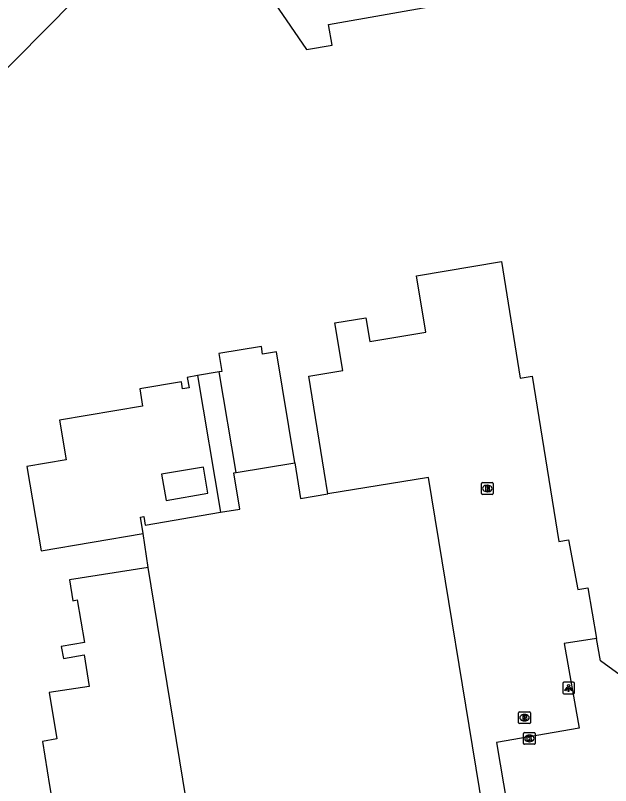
# Model space of a CAD drawing. Extents: x 162074 to 163034, y 381824 to 382557.
# Drawn here: x 162120.7 to 162171.6, y 382331.1 to 382397 of the extents above; entities that cross this region are included whole.
import ezdxf

# ---------------------------------------------------------------- set-up
doc = ezdxf.new("R2010")
doc.units = 0
for name, color, linetype in [('IMGEO_Brandkraan', 7, 'Continuous'), ('IMGEO_Kolk', 7, 'Continuous'), ('IMGEO_Lichtpunt', 7, 'Continuous'), ('IMGEO_Pand', 7, 'Continuous'), ('IMGEO_Pand_overbouw', 7, 'Continuous'), ('IMGEO_Rijbaan_lokaal_open', 7, 'Continuous')]:
    doc.layers.add(name, color=color, linetype=linetype)

msp = doc.modelspace()

# ---------------------------------------------------------------- linework, layer by layer
at = {"layer": 'IMGEO_Brandkraan'}
for p, q in [((162160.609, 382357.039), (162161.461, 382357.039)), ((162160.534, 382356.113), (162160.534, 382356.965)), ((162161.022, 382356.819), (162161.047, 382356.819)), ((162161.535, 382356.965), (162161.535, 382356.113)), ((162161.461, 382356.039), (162160.609, 382356.039)), ((162161.045, 382356.259), (162161.02, 382356.259)), ((162163.711, 382336.512), (162163.711, 382337.364)), ((162163.786, 382337.438), (162164.638, 382337.438)), ((162164.199, 382337.218), (162164.224, 382337.218)), ((162164.712, 382337.364), (162164.712, 382336.512)), ((162164.222, 382336.658), (162164.197, 382336.658)), ((162164.638, 382336.438), (162163.786, 382336.438))]:
    msp.add_line(p, q, dxfattribs=at)
for points in [[(162160.609, 382357.039), (162161.461, 382357.039)], [(162160.534, 382356.113), (162160.534, 382356.965)], [(162160.882, 382356.739), (162160.882, 382356.339), (162161.095, 382356.339)], [(162161.113, 382356.739), (162160.882, 382356.739)], [(162161.061, 382356.658), (162161.007, 382356.658), (162161.007, 382356.582)], [(162161.007, 382356.582), (162161.06, 382356.582)], [(162161.069, 382356.506), (162161.007, 382356.506), (162161.007, 382356.425)], [(162161.007, 382356.425), (162161.069, 382356.425)], [(162161.535, 382356.965), (162161.535, 382356.113)], [(162161.461, 382356.039), (162160.609, 382356.039)], [(162163.711, 382336.512), (162163.711, 382337.364)], [(162163.786, 382337.438), (162164.638, 382337.438)], [(162164.712, 382337.364), (162164.712, 382336.512)], [(162164.059, 382337.138), (162164.059, 382336.738), (162164.272, 382336.738)], [(162164.29, 382337.138), (162164.059, 382337.138)], [(162164.238, 382337.057), (162164.184, 382337.057), (162164.184, 382336.981)], [(162164.184, 382336.981), (162164.237, 382336.981)], [(162164.246, 382336.905), (162164.184, 382336.905), (162164.184, 382336.824)], [(162164.184, 382336.824), (162164.246, 382336.824)], [(162164.638, 382336.438), (162163.786, 382336.438)]]:
    msp.add_lwpolyline(points, dxfattribs=at)
for centre, radius, start, end in [((162160.611, 382356.963), 0.0765, 91.55205, 178.44795), ((162160.611, 382356.963), 0.0765, 91.55205, 178.44795), ((162161.459, 382356.963), 0.0765, 1.55205, 88.44795), ((162161.459, 382356.963), 0.0765, 1.55205, 88.44795), ((162161.062, 382356.62), 0.0379, 267.82845, 90.93552), ((162161.07, 382356.465), 0.0404, 269.87594, 90.50774), ((162161.101, 382356.59), 0.251, 268.66757, 293.53466), ((162161.117, 382356.594), 0.145, 59.4692, 91.53667), ((162161.142, 382356.641), 0.0922, 285.51372, 58.15012), ((162161.147, 382356.449), 0.105, 301.31148, 78.98903), ((162160.611, 382356.115), 0.0765, 181.55205, 268.44795), ((162160.611, 382356.115), 0.0765, 181.55205, 268.44795), ((162161.459, 382356.115), 0.0765, 271.55205, 358.44795), ((162161.459, 382356.115), 0.0765, 271.55205, 358.44795), ((162163.788, 382337.362), 0.0765, 91.55205, 178.44795), ((162163.788, 382337.362), 0.0765, 91.55205, 178.44795), ((162164.636, 382337.362), 0.0765, 1.55205, 88.44795), ((162164.636, 382337.362), 0.0765, 1.55205, 88.44795), ((162164.239, 382337.019), 0.0379, 267.82845, 90.93552), ((162164.247, 382336.864), 0.0404, 269.87594, 90.50774), ((162164.278, 382336.989), 0.251, 268.66757, 293.53466), ((162164.294, 382336.993), 0.145, 59.4692, 91.53667), ((162164.319, 382337.04), 0.0922, 285.51372, 58.15012), ((162164.324, 382336.848), 0.105, 301.31148, 78.98903), ((162163.788, 382336.514), 0.0765, 181.55205, 268.44795), ((162163.788, 382336.514), 0.0765, 181.55205, 268.44795), ((162164.636, 382336.514), 0.0765, 271.55205, 358.44795), ((162164.636, 382336.514), 0.0765, 271.55205, 358.44795)]:
    msp.add_arc(centre, radius, start, end, dxfattribs=at)
for centre, major_axis, ratio, start_param, end_param in [((162161.021, 382356.539), (-0.387, 0.002), 0.722429, 4.712389, 7.853982), ((162161.046, 382356.539), (-0.39, 0.002), 0.717154, 1.570796, 4.712389), ((162164.198, 382336.938), (-0.387, 0.002), 0.722429, 4.712389, 7.853982), ((162164.223, 382336.938), (-0.39, 0.002), 0.717154, 1.570796, 4.712389)]:
    msp.add_ellipse(centre, major_axis=major_axis, ratio=ratio, start_param=start_param, end_param=end_param, dxfattribs=at)
at = {"layer": 'IMGEO_Kolk'}
for p, q in [((162164.129, 382334.741), (162164.129, 382335.593)), ((162164.204, 382335.667), (162165.056, 382335.667)), ((162164.617, 382335.447), (162164.642, 382335.447)), ((162165.13, 382335.593), (162165.13, 382334.741)), ((162165.056, 382334.667), (162164.204, 382334.667)), ((162164.64, 382334.887), (162164.615, 382334.887))]:
    msp.add_line(p, q, dxfattribs=at)
for points in [[(162164.129, 382334.741), (162164.129, 382335.593)], [(162164.204, 382335.667), (162165.056, 382335.667)], [(162164.45, 382335.367), (162164.573, 382335.367), (162164.573, 382335.216), (162164.703, 382335.367), (162164.867, 382335.367), (162164.721, 382335.216), (162164.874, 382334.967), (162164.722, 382334.967), (162164.637, 382335.131), (162164.573, 382335.064), (162164.573, 382334.967), (162164.45, 382334.967), (162164.45, 382335.367)], [(162165.13, 382335.593), (162165.13, 382334.741)], [(162165.056, 382334.667), (162164.204, 382334.667)]]:
    msp.add_lwpolyline(points, dxfattribs=at)
for centre, start, end in [((162164.206, 382335.591), 91.55205, 178.44795), ((162164.206, 382335.591), 91.55205, 178.44795), ((162165.054, 382335.591), 1.55205, 88.44795), ((162165.054, 382335.591), 1.55205, 88.44795), ((162164.206, 382334.743), 181.55205, 268.44795), ((162164.206, 382334.743), 181.55205, 268.44795), ((162165.054, 382334.743), 271.55205, 358.44795), ((162165.054, 382334.743), 271.55205, 358.44795)]:
    msp.add_arc(centre, 0.0765, start, end, dxfattribs=at)
for centre, major_axis, ratio, start_param, end_param in [((162164.616, 382335.167), (-0.387, 0.002), 0.722429, 4.712389, 7.853982), ((162164.641, 382335.167), (-0.39, 0.002), 0.717154, 1.570796, 4.712389)]:
    msp.add_ellipse(centre, major_axis=major_axis, ratio=ratio, start_param=start_param, end_param=end_param, dxfattribs=at)
at = {"layer": 'IMGEO_Lichtpunt'}
for p, q in [((162167.479, 382339.872), (162167.479, 382339.065)), ((162167.479, 382339.872), (162167.479, 382339.065)), ((162168.381, 382339.967), (162167.573, 382339.967)), ((162168.381, 382339.967), (162167.573, 382339.967)), ((162168.475, 382339.065), (162168.475, 382339.872)), ((162168.475, 382339.065), (162168.475, 382339.872)), ((162167.573, 382338.971), (162168.381, 382338.971)), ((162167.573, 382338.971), (162168.381, 382338.971))]:
    msp.add_line(p, q, dxfattribs=at)
for points in [[(162167.853, 382339.536), (162167.892, 382339.508), (162167.704, 382339.246), (162167.666, 382339.273), (162167.853, 382339.536)], [(162167.955, 382339.488), (162168.002, 382339.488), (162168.002, 382339.166), (162167.955, 382339.166), (162167.955, 382339.488)], [(162168.065, 382339.508), (162168.103, 382339.535), (162168.29, 382339.273), (162168.251, 382339.245), (162168.065, 382339.508)]]:
    msp.add_lwpolyline(points, dxfattribs=at)
msp.add_circle((162167.978, 382339.67), 0.0994, dxfattribs=at)
for centre, start, end in [((162167.573, 382339.872), 90, 180), ((162167.573, 382339.872), 90, 180), ((162168.381, 382339.872), 0, 90), ((162168.381, 382339.872), 0, 90), ((162167.573, 382339.065), 180, 270), ((162167.573, 382339.065), 180, 270), ((162168.381, 382339.065), 270, 0), ((162168.381, 382339.065), 270, 360)]:
    msp.add_arc(centre, 0.0946, start, end, dxfattribs=at)
at = {"layer": 'IMGEO_Pand'}
for points in [[(162107.106, 382348.54), (162104.569, 382363.942), (162104.717, 382363.966), (162104.29, 382364.437), (162105.734, 382364.622), (162105.302, 382367.151), (162102.086, 382366.609), (162098.189, 382370.445), (162135.736, 382408.46), (162145.575, 382394.079), (162147.757, 382394.46), (162147.47, 382396.22), (162156.995, 382397.888)], [(162147.413, 382356.082), (162147.097, 382358.012), (162145.762, 382366.157), (162148.67, 382366.644), (162147.991, 382370.7), (162150.644, 382371.145), (162150.984, 382369.117), (162155.785, 382369.922), (162154.98, 382374.723), (162162.232, 382375.938), (162163.832, 382365.983), (162164.88, 382366.152), (162167.155, 382352.007), (162167.984, 382352.14), (162168.766, 382347.906), (162169.626, 382348.045), (162170.368, 382343.721)], [(162144.57, 382358.743), (162143.006, 382368.225), (162141.822, 382368.03), (162141.715, 382368.678), (162138.084, 382368.079), (162138.338, 382366.54), (162138.121, 382366.504), (162136.259, 382366.19), (162135.381, 382366.042), (162135.531, 382365.154), (162134.989, 382365.062), (162134.889, 382365.654), (162131.319, 382365.05), (162131.566, 382363.591), (162124.467, 382362.39), (162125.042, 382358.989), (162121.67, 382358.418), (162122.891, 382351.201), (162131.617, 382352.677)], [(162131.617, 382352.677), (162131.377, 382354.097), (162131.673, 382354.147), (162131.796, 382353.417), (162138.225, 382354.504), (162139.882, 382354.778), (162139.37, 382357.886), (162139.577, 382357.92), (162144.57, 382358.743)], [(162133.187, 382357.765), (162133.565, 382355.525), (162137.141, 382356.13), (162136.763, 382358.37), (162133.187, 382357.765)], [(162144.57, 382358.743), (162145.073, 382355.691), (162147.413, 382356.082)], [(162160.662, 382329.147), (162156.018, 382357.492), (162147.413, 382356.082)], [(162132.047, 382349.778), (162131.617, 382352.677)], [(162132.047, 382349.778), (162125.307, 382348.735), (162125.601, 382346.939), (162125.967, 382347.008), (162126.598, 382343.375), (162124.608, 382343.029), (162124.788, 382341.995), (162126.559, 382342.317), (162126.983, 382339.6), (162123.575, 382339.094), (162124.241, 382335.138), (162122.998, 382334.893), (162123.614, 382331.135), (162125.533, 382319.536), (162124.307, 382319.304), (162126.203, 382307.781), (162124.937, 382307.578), (162125.875, 382301.67)], [(162140.435, 382322.025), (162151.433, 382323.797), (162150.849, 382327.42), (162136.08, 382325.074), (162132.047, 382349.778)], [(162181.521, 382336.901), (162178.214, 382336.381), (162177.002, 382337.256), (162176.702, 382338.986), (162178.979, 382342.202), (162177.321, 382343.383), (162175.048, 382340.183), (162173.343, 382339.897), (162170.696, 382341.804), (162170.368, 382343.721)]]:
    msp.add_lwpolyline(points, dxfattribs=at)
at = {"layer": 'IMGEO_Pand_overbouw'}
msp.add_lwpolyline([(162138.121, 382366.504), (162136.259, 382366.19), (162138.225, 382354.504), (162139.882, 382354.778), (162139.37, 382357.886), (162139.577, 382357.92)], close=True, dxfattribs=at)
at = {"layer": 'IMGEO_Rijbaan_lokaal_open'}
msp.add_lwpolyline([(162170.368, 382343.721), (162167.616, 382343.291), (162168.876, 382336.036), (162161.817, 382334.821), (162162.716, 382329.435), (162162.538, 382329.407), (162160.662, 382329.147)], dxfattribs=at)

doc.saveas('drawing.dxf')
